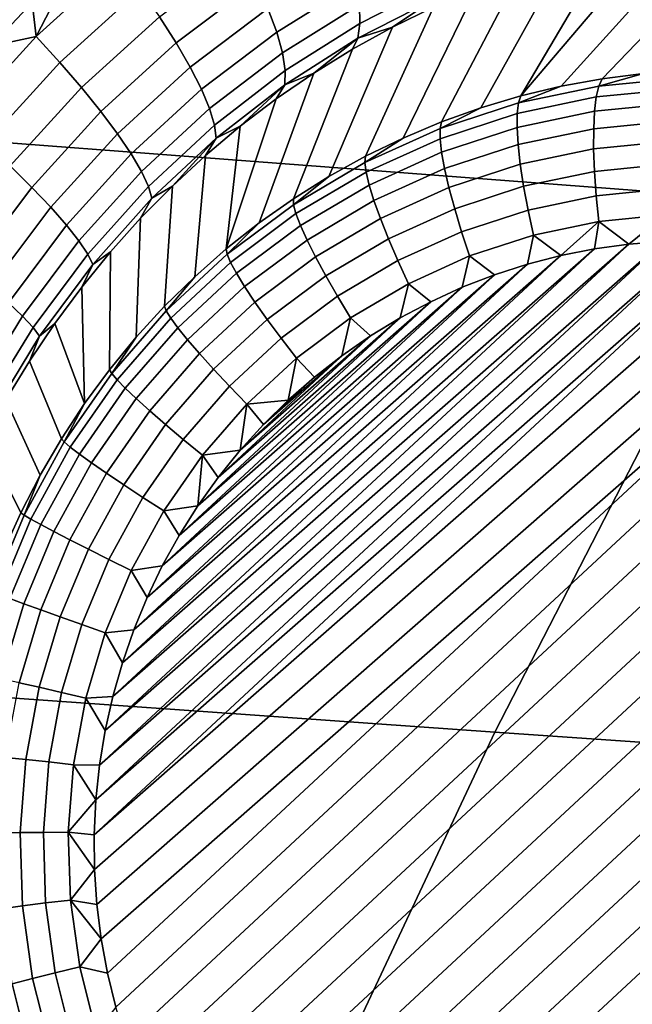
# Model space of a CAD drawing. Header units: metres. Extents: x -240 to 45, y -77 to 27.
# Tile 309 of 656: x -207.705 to -207.045, y 8.767 to 9.828. Entities that reach past the tile are written whole.
import ezdxf

# ---------------------------------------------------------------- set-up
doc = ezdxf.new("R2010")
doc.units = ezdxf.units.M
doc.layers.add('solid_102011X2', color=7, linetype='CONTINUOUS')

msp = doc.modelspace()

# ---------------------------------------------------------------- linework, layer by layer
at = {"layer": 'solid_102011X2'}
for points in [[(-207.691681, 9.846342, 270.246094), (-207.73616, 9.799347, 270.257324), (-208.038193, 10.333967, 270.331726)], [(-206.586166, 10.191445, 315.836731), (-208.0578, 10.309827, 314.229614), (-208.375107, 9.745128, 314.47406), (-206.898422, 9.633318, 316.079773)], [(-206.972458, 9.921238, 269.765228), (-207.121262, 9.756239, 268.999634), (-207.164917, 9.745822, 269.006958), (-207.021988, 9.914187, 269.785675)], [(-206.922531, 9.925656, 269.744507), (-207.077148, 9.764249, 268.992065), (-207.121262, 9.756239, 268.999634), (-206.972458, 9.921238, 269.765228)], [(-206.872375, 9.927424, 269.723694), (-207.032684, 9.769828, 268.984283), (-207.077148, 9.764249, 268.992065), (-206.922531, 9.925656, 269.744507)], [(-207.070984, 9.904557, 269.805817), (-207.021988, 9.914187, 269.785675), (-207.164917, 9.745822, 269.006958)], [(-207.449799, 9.868237, 270.139587), (-207.536469, 9.80296, 270.166443), (-207.55455, 9.831084, 270.18869), (-207.46489, 9.898414, 270.161346)], [(-207.070984, 9.904557, 269.805817), (-207.164917, 9.745822, 269.006958), (-207.207993, 9.733027, 269.014038), (-207.119293, 9.892389, 269.82547)], [(-207.687393, 9.809928, 270.243591), (-207.691681, 9.846342, 270.246094), (-207.645142, 9.891339, 270.233673)], [(-207.59787, 9.891131, 270.219269), (-207.687393, 9.809928, 270.243591), (-207.645142, 9.891339, 270.233673)], [(-207.575134, 9.860651, 270.20639), (-207.661835, 9.781955, 270.230316), (-207.687393, 9.809928, 270.243591), (-207.59787, 9.891131, 270.219269)], [(-207.342621, 9.867786, 270.054932), (-207.428085, 9.814629, 270.084137), (-207.437454, 9.84014, 270.113678), (-207.349167, 9.894716, 270.083984)], [(-207.119293, 9.892389, 269.82547), (-207.207993, 9.733027, 269.014038), (-207.250336, 9.717895, 269.020844), (-207.166809, 9.877754, 269.844574)], [(-207.254288, 9.866794, 269.956879), (-207.338318, 9.824042, 269.987946), (-207.338974, 9.844088, 270.022736), (-207.252609, 9.887552, 269.991211)], [(-207.166809, 9.877754, 269.844574), (-207.250336, 9.717895, 269.020844), (-207.291824, 9.700465, 269.027344), (-207.213364, 9.860725, 269.863037)], [(-207.437454, 9.84014, 270.113678), (-207.521255, 9.776784, 270.140076), (-207.536469, 9.80296, 270.166443), (-207.449799, 9.868237, 270.139587)], [(-207.338974, 9.844088, 270.022736), (-207.421829, 9.792158, 270.051453), (-207.428085, 9.814629, 270.084137), (-207.342621, 9.867786, 270.054932)], [(-207.258636, 9.850254, 269.920563), (-207.340652, 9.808012, 269.951233), (-207.338318, 9.824042, 269.987946), (-207.254288, 9.866794, 269.956879)], [(-207.55455, 9.831084, 270.18869), (-207.638412, 9.75485, 270.212189), (-207.661835, 9.781955, 270.230316), (-207.575134, 9.860651, 270.20639)], [(-207.213364, 9.860725, 269.863037), (-207.291824, 9.700465, 269.027344), (-207.332367, 9.680793, 269.033539), (-207.258865, 9.841387, 269.880768)], [(-207.687393, 9.809928, 270.243591), (-207.73616, 9.799347, 270.257324), (-207.691681, 9.846342, 270.246094)], [(-207.258636, 9.850254, 269.920563), (-207.303223, 9.819819, 269.897705), (-207.340652, 9.808012, 269.951233)], [(-207.258636, 9.850254, 269.920563), (-207.258865, 9.841387, 269.880768), (-207.303223, 9.819819, 269.897705)], [(-207.428085, 9.814629, 270.084137), (-207.50914, 9.753023, 270.110077), (-207.521255, 9.776784, 270.140076), (-207.437454, 9.84014, 270.113678)], [(-207.338318, 9.824042, 269.987946), (-207.418839, 9.773131, 270.016235), (-207.421829, 9.792158, 270.051453), (-207.338974, 9.844088, 270.022736)], [(-207.258865, 9.841387, 269.880768), (-207.332367, 9.680793, 269.033539), (-207.371811, 9.658934, 269.039429), (-207.303223, 9.819819, 269.897705)], [(-207.536469, 9.80296, 270.166443), (-207.617554, 9.729099, 270.189545), (-207.638412, 9.75485, 270.212189), (-207.55455, 9.831084, 270.18869)], [(-207.421829, 9.792158, 270.051453), (-207.500366, 9.732104, 270.076935), (-207.50914, 9.753023, 270.110077), (-207.428085, 9.814629, 270.084137)], [(-207.340652, 9.808012, 269.951233), (-207.419128, 9.75789, 269.979095), (-207.418839, 9.773131, 270.016235), (-207.338318, 9.824042, 269.987946)], [(-207.303223, 9.819819, 269.897705), (-207.371811, 9.658934, 269.039429), (-207.410049, 9.634953, 269.044952), (-207.346329, 9.796117, 269.913788)], [(-207.340652, 9.808012, 269.951233), (-207.303223, 9.819819, 269.897705), (-207.346329, 9.796117, 269.913788)], [(-207.687393, 9.809928, 270.243591), (-207.769684, 9.719887, 270.263519), (-207.73616, 9.799347, 270.257324)], [(-207.661835, 9.781955, 270.230316), (-207.741547, 9.694697, 270.249939), (-207.769684, 9.719887, 270.263519), (-207.687393, 9.809928, 270.243591)], [(-207.521255, 9.776784, 270.140076), (-207.599609, 9.705163, 270.16275), (-207.617554, 9.729099, 270.189545), (-207.536469, 9.80296, 270.166443)], [(-207.340652, 9.808012, 269.951233), (-207.388092, 9.77036, 269.928955), (-207.419128, 9.75789, 269.979095)], [(-207.340652, 9.808012, 269.951233), (-207.346329, 9.796117, 269.913788), (-207.388092, 9.77036, 269.928955)], [(-207.346329, 9.796117, 269.913788), (-207.410049, 9.634953, 269.044952), (-207.446991, 9.60892, 269.05011), (-207.388092, 9.77036, 269.928955)], [(-207.638412, 9.75485, 270.212189), (-207.715515, 9.670342, 270.231445), (-207.741547, 9.694697, 270.249939), (-207.661835, 9.781955, 270.230316)], [(-207.418839, 9.773131, 270.016235), (-207.495071, 9.714401, 270.041321), (-207.500366, 9.732104, 270.076935), (-207.421829, 9.792158, 270.051453)], [(-207.50914, 9.753023, 270.110077), (-207.584915, 9.68347, 270.132324), (-207.599609, 9.705163, 270.16275), (-207.521255, 9.776784, 270.140076)], [(-207.419128, 9.75789, 269.979095), (-207.493378, 9.700231, 270.003784), (-207.495071, 9.714401, 270.041321), (-207.418839, 9.773131, 270.016235)], [(-206.99263, 9.765069, 268.948761), (-207.08075, 9.756458, 268.964294), (-207.032684, 9.769828, 268.984283), (-206.988007, 9.772959, 268.976349)], [(-207.388092, 9.77036, 269.928955), (-207.446991, 9.60892, 269.05011), (-207.482498, 9.580913, 269.054871), (-207.428467, 9.742648, 269.943146)], [(-207.419128, 9.75789, 269.979095), (-207.388092, 9.77036, 269.928955), (-207.428467, 9.742648, 269.943146)], [(-207.08075, 9.756458, 268.964294), (-207.167542, 9.73824, 268.979004), (-207.121262, 9.756239, 268.999634), (-207.077148, 9.764249, 268.992065)], [(-207.08075, 9.756458, 268.964294), (-206.99263, 9.765069, 268.948761), (-206.996841, 9.7532, 268.922516), (-207.083527, 9.744727, 268.937805)], [(-207.08075, 9.756458, 268.964294), (-207.077148, 9.764249, 268.992065), (-207.032684, 9.769828, 268.984283)], [(-207.617554, 9.729099, 270.189545), (-207.692078, 9.647259, 270.208435), (-207.715515, 9.670342, 270.231445), (-207.638412, 9.75485, 270.212189)], [(-207.500366, 9.732104, 270.076935), (-207.573746, 9.66441, 270.098816), (-207.584915, 9.68347, 270.132324), (-207.50914, 9.753023, 270.110077)], [(-207.419128, 9.75789, 269.979095), (-207.467361, 9.71307, 269.95636), (-207.493378, 9.700231, 270.003784)], [(-207.419128, 9.75789, 269.979095), (-207.428467, 9.742648, 269.943146), (-207.467361, 9.71307, 269.95636)], [(-207.167542, 9.73824, 268.979004), (-207.08075, 9.756458, 268.964294), (-207.083527, 9.744727, 268.937805), (-207.168915, 9.726805, 268.952301)], [(-207.167542, 9.73824, 268.979004), (-207.164917, 9.745822, 269.006958), (-207.121262, 9.756239, 268.999634)], [(-207.083527, 9.744727, 268.937805), (-206.996841, 9.7532, 268.922516), (-207.000549, 9.737605, 268.898254), (-207.085419, 9.729311, 268.913208)], [(-206.898422, 9.633318, 316.079773), (-208.375107, 9.745128, 314.47406), (-208.674301, 9.165325, 314.704559), (-207.192856, 9.060246, 316.308929)], [(-207.467361, 9.71307, 269.95636), (-207.428467, 9.742648, 269.943146), (-207.482498, 9.580913, 269.054871)], [(-207.167542, 9.73824, 268.979004), (-207.251968, 9.71063, 268.992737), (-207.207993, 9.733027, 269.014038), (-207.164917, 9.745822, 269.006958)], [(-207.168915, 9.726805, 268.952301), (-207.083527, 9.744727, 268.937805), (-207.085419, 9.729311, 268.913208), (-207.169022, 9.711761, 268.927399)], [(-207.599609, 9.705163, 270.16275), (-207.671631, 9.625859, 270.181305), (-207.692078, 9.647259, 270.208435), (-207.617554, 9.729099, 270.189545)], [(-207.495071, 9.714401, 270.041321), (-207.566284, 9.648322, 270.062805), (-207.573746, 9.66441, 270.098816), (-207.500366, 9.732104, 270.076935)], [(-207.251968, 9.71063, 268.992737), (-207.167542, 9.73824, 268.979004), (-207.168915, 9.726805, 268.952301), (-207.251984, 9.699641, 268.96579)], [(-207.251968, 9.71063, 268.992737), (-207.250336, 9.717895, 269.020844), (-207.207993, 9.733027, 269.014038)], [(-207.169022, 9.711761, 268.927399), (-207.085419, 9.729311, 268.913208), (-207.08638, 9.710533, 268.891022), (-207.167862, 9.69343, 268.904846)], [(-207.085419, 9.729311, 268.913208), (-207.000549, 9.737605, 268.898254), (-207.003662, 9.718618, 268.876434), (-207.08638, 9.710533, 268.891022)], [(-207.251984, 9.699641, 268.96579), (-207.168915, 9.726805, 268.952301), (-207.169022, 9.711761, 268.927399), (-207.250366, 9.685164, 268.940613)], [(-207.08638, 9.710533, 268.891022), (-207.003662, 9.718618, 268.876434), (-207.006119, 9.696639, 268.857513), (-207.086395, 9.688793, 268.871674)], [(-207.493378, 9.700231, 270.003784), (-207.562668, 9.635496, 270.024933), (-207.566284, 9.648322, 270.062805), (-207.495071, 9.714401, 270.041321)], [(-207.467361, 9.71307, 269.95636), (-207.482498, 9.580913, 269.054871), (-207.516479, 9.551011, 269.059265), (-207.50473, 9.681709, 269.968506)], [(-207.493378, 9.700231, 270.003784), (-207.467361, 9.71307, 269.95636), (-207.50473, 9.681709, 269.968506)], [(-207.251968, 9.71063, 268.992737), (-207.333069, 9.67395, 269.00531), (-207.291824, 9.700465, 269.027344), (-207.250336, 9.717895, 269.020844)], [(-207.333069, 9.67395, 269.00531), (-207.251968, 9.71063, 268.992737), (-207.251984, 9.699641, 268.96579), (-207.331772, 9.663555, 268.97818)], [(-207.250366, 9.685164, 268.940613), (-207.169022, 9.711761, 268.927399), (-207.167862, 9.69343, 268.904846), (-207.247147, 9.667507, 268.917725)], [(-207.167862, 9.69343, 268.904846), (-207.08638, 9.710533, 268.891022), (-207.086395, 9.688793, 268.871674), (-207.165466, 9.672196, 268.885101)], [(-207.584915, 9.68347, 270.132324), (-207.654572, 9.606526, 270.150543), (-207.671631, 9.625859, 270.181305), (-207.599609, 9.705163, 270.16275)], [(-207.493378, 9.700231, 270.003784), (-207.540512, 9.648643, 269.979645), (-207.562668, 9.635496, 270.024933)], [(-207.493378, 9.700231, 270.003784), (-207.50473, 9.681709, 269.968506), (-207.540512, 9.648643, 269.979645)], [(-207.333069, 9.67395, 269.00531), (-207.332367, 9.680793, 269.033539), (-207.291824, 9.700465, 269.027344)], [(-207.331772, 9.663555, 268.97818), (-207.251984, 9.699641, 268.96579), (-207.250366, 9.685164, 268.940613), (-207.328476, 9.649832, 268.952728)], [(-207.247147, 9.667507, 268.917725), (-207.167862, 9.69343, 268.904846), (-207.165466, 9.672196, 268.885101), (-207.242386, 9.647041, 268.897614)], [(-207.165466, 9.672196, 268.885101), (-207.086395, 9.688793, 268.871674), (-207.085449, 9.664551, 268.855621), (-207.161865, 9.648511, 268.868591)], [(-207.086395, 9.688793, 268.871674), (-207.006119, 9.696639, 268.857513), (-207.007874, 9.672132, 268.841949), (-207.085449, 9.664551, 268.855621)], [(-207.573746, 9.66441, 270.098816), (-207.641174, 9.589608, 270.116699), (-207.654572, 9.606526, 270.150543), (-207.584915, 9.68347, 270.132324)], [(-207.50473, 9.681709, 269.968506), (-207.516479, 9.551011, 269.059265), (-207.548843, 9.519304, 269.063263), (-207.540512, 9.648643, 269.979645)], [(-207.333069, 9.67395, 269.00531), (-207.409882, 9.628632, 269.016571), (-207.371811, 9.658934, 269.039429), (-207.332367, 9.680793, 269.033539)], [(-207.328476, 9.649832, 268.952728), (-207.250366, 9.685164, 268.940613), (-207.247147, 9.667507, 268.917725), (-207.323273, 9.63307, 268.929535)], [(-207.692078, 9.647259, 270.208435), (-207.759186, 9.558274, 270.222961), (-207.784927, 9.578433, 270.246246), (-207.715515, 9.670342, 270.231445)], [(-207.409882, 9.628632, 269.016571), (-207.333069, 9.67395, 269.00531), (-207.331772, 9.663555, 268.97818), (-207.407333, 9.61897, 268.989258)], [(-207.323273, 9.63307, 268.929535), (-207.247147, 9.667507, 268.917725), (-207.242386, 9.647041, 268.897614), (-207.316269, 9.613625, 268.909058)], [(-207.242386, 9.647041, 268.897614), (-207.165466, 9.672196, 268.885101), (-207.161865, 9.648511, 268.868591), (-207.236206, 9.624202, 268.880676)], [(-207.085449, 9.664551, 268.855621), (-207.007874, 9.672132, 268.841949), (-207.008896, 9.645618, 268.830017), (-207.083588, 9.638318, 268.843201)], [(-207.566284, 9.648322, 270.062805), (-207.631699, 9.575406, 270.080353), (-207.641174, 9.589608, 270.116699), (-207.573746, 9.66441, 270.098816)], [(-207.409882, 9.628632, 269.016571), (-207.410049, 9.634953, 269.044952), (-207.371811, 9.658934, 269.039429)], [(-207.407333, 9.61897, 268.989258), (-207.331772, 9.663555, 268.97818), (-207.328476, 9.649832, 268.952728), (-207.402466, 9.606176, 268.963593)], [(-207.161865, 9.648511, 268.868591), (-207.085449, 9.664551, 268.855621), (-207.083588, 9.638318, 268.843201), (-207.15715, 9.622876, 268.855682)], [(-207.671631, 9.625859, 270.181305), (-207.736511, 9.53967, 270.195557), (-207.759186, 9.558274, 270.222961), (-207.692078, 9.647259, 270.208435)], [(-207.562668, 9.635496, 270.024933), (-207.626312, 9.564176, 270.042175), (-207.631699, 9.575406, 270.080353), (-207.566284, 9.648322, 270.062805)], [(-207.540512, 9.648643, 269.979645), (-207.548843, 9.519304, 269.063263), (-207.579468, 9.485885, 269.066833), (-207.574692, 9.613946, 269.989716)], [(-207.562668, 9.635496, 270.024933), (-207.540512, 9.648643, 269.979645), (-207.574692, 9.613946, 269.989716)], [(-207.402466, 9.606176, 268.963593), (-207.328476, 9.649832, 268.952728), (-207.323273, 9.63307, 268.929535), (-207.395386, 9.590521, 268.940094)], [(-207.316269, 9.613625, 268.909058), (-207.242386, 9.647041, 268.897614), (-207.236206, 9.624202, 268.880676), (-207.307602, 9.591908, 268.891754)], [(-207.236206, 9.624202, 268.880676), (-207.161865, 9.648511, 268.868591), (-207.15715, 9.622876, 268.855682), (-207.228729, 9.599471, 268.86731)], [(-207.083588, 9.638318, 268.843201), (-207.008896, 9.645618, 268.830017), (-207.00914, 9.617656, 268.821991), (-207.080826, 9.610651, 268.834625)], [(-207.626312, 9.564176, 270.042175), (-207.562668, 9.635496, 270.024933), (-207.574692, 9.613946, 269.989716), (-207.607208, 9.577693, 269.998657)], [(-207.409882, 9.628632, 269.016571), (-207.481491, 9.575206, 269.026398), (-207.446991, 9.60892, 269.05011), (-207.410049, 9.634953, 269.044952)], [(-205.408249, 9.523556, 317.688385), (-206.898422, 9.633318, 316.079773), (-207.192856, 9.060246, 316.308929), (-205.697815, 8.957068, 317.916382)], [(-207.15715, 9.622876, 268.855682), (-207.083588, 9.638318, 268.843201), (-207.080826, 9.610651, 268.834625), (-207.151413, 9.595832, 268.846619)], [(-207.654572, 9.606526, 270.150543), (-207.7173, 9.522952, 270.16452), (-207.736511, 9.53967, 270.195557), (-207.671631, 9.625859, 270.181305)], [(-207.481491, 9.575206, 269.026398), (-207.409882, 9.628632, 269.016571), (-207.407333, 9.61897, 268.989258), (-207.477798, 9.566408, 268.998932)], [(-207.395386, 9.590521, 268.940094), (-207.323273, 9.63307, 268.929535), (-207.316269, 9.613625, 268.909058), (-207.386246, 9.572336, 268.919312)], [(-207.307602, 9.591908, 268.891754), (-207.236206, 9.624202, 268.880676), (-207.228729, 9.599471, 268.86731), (-207.29747, 9.568378, 268.87796)], [(-207.228729, 9.599471, 268.86731), (-207.15715, 9.622876, 268.855682), (-207.151413, 9.595832, 268.846619), (-207.220108, 9.573372, 268.857788)], [(-207.574692, 9.613946, 269.989716), (-207.579468, 9.485885, 269.066833), (-207.608307, 9.450851, 269.069977), (-207.607208, 9.577693, 269.998657)], [(-207.477798, 9.566408, 268.998932), (-207.407333, 9.61897, 268.989258), (-207.402466, 9.606176, 268.963593), (-207.471466, 9.55471, 268.973053)], [(-207.386246, 9.572336, 268.919312), (-207.316269, 9.613625, 268.909058), (-207.307602, 9.591908, 268.891754), (-207.375229, 9.552007, 268.901672)], [(-207.080826, 9.610651, 268.834625), (-207.00914, 9.617656, 268.821991), (-207.048508, 9.586097, 268.825134)], [(-207.00914, 9.617656, 268.821991), (-207.01149, 9.588943, 268.818573), (-207.048508, 9.586097, 268.825134)], [(-207.641174, 9.589608, 270.116699), (-207.701935, 9.508421, 270.130402), (-207.7173, 9.522952, 270.16452), (-207.654572, 9.606526, 270.150543)], [(-207.481491, 9.575206, 269.026398), (-207.482498, 9.580913, 269.054871), (-207.446991, 9.60892, 269.05011)], [(-207.471466, 9.55471, 268.973053), (-207.402466, 9.606176, 268.963593), (-207.395386, 9.590521, 268.940094), (-207.462631, 9.54036, 268.949341)], [(-207.151413, 9.595832, 268.846619), (-207.080826, 9.610651, 268.834625), (-207.121811, 9.573879, 268.837769)], [(-207.080826, 9.610651, 268.834625), (-207.085312, 9.581076, 268.831543), (-207.121811, 9.573879, 268.837769)], [(-207.080826, 9.610651, 268.834625), (-207.048508, 9.586097, 268.825134), (-207.085312, 9.581076, 268.831543)], [(-207.375229, 9.552007, 268.901672), (-207.307602, 9.591908, 268.891754), (-207.29747, 9.568378, 268.87796), (-207.362579, 9.529963, 268.887512)], [(-207.29747, 9.568378, 268.87796), (-207.228729, 9.599471, 268.86731), (-207.220108, 9.573372, 268.857788), (-207.286072, 9.543534, 268.868011)], [(-207.220108, 9.573372, 268.857788), (-207.151413, 9.595832, 268.846619), (-207.157822, 9.564556, 268.843781), (-207.193283, 9.553111, 268.849548)], [(-207.151413, 9.595832, 268.846619), (-207.121811, 9.573879, 268.837769), (-207.157822, 9.564556, 268.843781)], [(-207.631699, 9.575406, 270.080353), (-207.690659, 9.496337, 270.093811), (-207.701935, 9.508421, 270.130402), (-207.641174, 9.589608, 270.116699)], [(-207.624802, 8.94973, 268.891785), (-206.937424, 9.588054, 268.805023), (-206.900604, 9.584331, 268.798065)], [(-207.624802, 8.94973, 268.891785), (-207.623001, 8.987297, 268.893707), (-206.937424, 9.588054, 268.805023)], [(-207.624802, 8.94973, 268.891785), (-206.900604, 9.584331, 268.798065), (-206.864105, 9.578442, 268.791077), (-207.624435, 8.91216, 268.889435)], [(-207.623001, 8.987297, 268.893707), (-206.974426, 9.589591, 268.811859), (-206.937424, 9.588054, 268.805023)], [(-207.623001, 8.987297, 268.893707), (-207.619064, 9.024727, 268.895264), (-206.974426, 9.589591, 268.811859)], [(-207.619064, 9.024727, 268.895264), (-207.01149, 9.588943, 268.818573), (-206.974426, 9.589591, 268.811859)], [(-207.619064, 9.024727, 268.895264), (-207.612961, 9.061924, 268.896393), (-207.01149, 9.588943, 268.818573)], [(-207.612961, 9.061924, 268.896393), (-207.048508, 9.586097, 268.825134), (-207.01149, 9.588943, 268.818573)], [(-207.612961, 9.061924, 268.896393), (-207.604752, 9.098697, 268.897125), (-207.048508, 9.586097, 268.825134)], [(-207.604752, 9.098697, 268.897125), (-207.085312, 9.581076, 268.831543), (-207.048508, 9.586097, 268.825134)], [(-207.604752, 9.098697, 268.897125), (-207.594437, 9.134981, 268.89743), (-207.085312, 9.581076, 268.831543)], [(-207.594437, 9.134981, 268.89743), (-207.121811, 9.573879, 268.837769), (-207.085312, 9.581076, 268.831543)], [(-207.481491, 9.575206, 269.026398), (-207.547089, 9.514297, 269.034668), (-207.516479, 9.551011, 269.059265), (-207.482498, 9.580913, 269.054871)], [(-207.462631, 9.54036, 268.949341), (-207.395386, 9.590521, 268.940094), (-207.386246, 9.572336, 268.919312), (-207.451492, 9.523662, 268.928284)], [(-207.626312, 9.564176, 270.042175), (-207.683685, 9.486917, 270.05542), (-207.690659, 9.496337, 270.093811), (-207.631699, 9.575406, 270.080353)], [(-207.607208, 9.577693, 269.998657), (-207.608307, 9.450851, 269.069977), (-207.635239, 9.414306, 269.072662), (-207.638016, 9.539942, 270.006531)], [(-207.626312, 9.564176, 270.042175), (-207.607208, 9.577693, 269.998657), (-207.638016, 9.539942, 270.006531)], [(-207.624435, 8.91216, 268.889435), (-206.864105, 9.578442, 268.791077), (-206.827988, 9.570392, 268.783997), (-207.621918, 8.874713, 268.886719)], [(-207.621918, 8.874713, 268.886719), (-206.827988, 9.570392, 268.783997), (-206.792404, 9.560213, 268.776886), (-207.617249, 8.837453, 268.883636)], [(-207.594437, 9.134981, 268.89743), (-207.582077, 9.170568, 268.897308), (-207.121811, 9.573879, 268.837769)], [(-207.582077, 9.170568, 268.897308), (-207.157822, 9.564556, 268.843781), (-207.121811, 9.573879, 268.837769)], [(-207.547089, 9.514297, 269.034668), (-207.481491, 9.575206, 269.026398), (-207.477798, 9.566408, 268.998932), (-207.542328, 9.506486, 269.00708)], [(-207.451492, 9.523662, 268.928284), (-207.386246, 9.572336, 268.919312), (-207.375229, 9.552007, 268.901672), (-207.438293, 9.504968, 268.910309)], [(-207.286072, 9.543534, 268.868011), (-207.220108, 9.573372, 268.857788), (-207.228012, 9.539616, 268.855072), (-207.261963, 9.524079, 268.860321)], [(-207.220108, 9.573372, 268.857788), (-207.193283, 9.553111, 268.849548), (-207.228012, 9.539616, 268.855072)], [(-207.683685, 9.486917, 270.05542), (-207.626312, 9.564176, 270.042175), (-207.638016, 9.539942, 270.006531), (-207.667099, 9.500767, 270.013306)], [(-207.610443, 8.800554, 268.880157), (-207.617249, 8.837453, 268.883636), (-206.792404, 9.560213, 268.776886)], [(-207.610443, 8.800554, 268.880157), (-206.792404, 9.560213, 268.776886), (-206.757401, 9.547907, 268.769775), (-207.601501, 8.764047, 268.876312)], [(-207.582077, 9.170568, 268.897308), (-207.567688, 9.205423, 268.89679), (-207.157822, 9.564556, 268.843781)], [(-207.567688, 9.205423, 268.89679), (-207.193283, 9.553111, 268.849548), (-207.157822, 9.564556, 268.843781)], [(-207.542328, 9.506486, 269.00708), (-207.477798, 9.566408, 268.998932), (-207.471466, 9.55471, 268.973053), (-207.534637, 9.496038, 268.981018)], [(-207.362579, 9.529963, 268.887512), (-207.29747, 9.568378, 268.87796), (-207.286072, 9.543534, 268.868011), (-207.348557, 9.506669, 268.877167)], [(-207.567688, 9.205423, 268.89679), (-207.551346, 9.239343, 268.895874), (-207.193283, 9.553111, 268.849548)], [(-207.551346, 9.239343, 268.895874), (-207.228012, 9.539616, 268.855072), (-207.193283, 9.553111, 268.849548)], [(-207.547089, 9.514297, 269.034668), (-207.548843, 9.519304, 269.063263), (-207.516479, 9.551011, 269.059265)], [(-207.534637, 9.496038, 268.981018), (-207.471466, 9.55471, 268.973053), (-207.462631, 9.54036, 268.949341), (-207.524216, 9.483176, 268.957092)], [(-207.438293, 9.504968, 268.910309), (-207.375229, 9.552007, 268.901672), (-207.362579, 9.529963, 268.887512), (-207.423294, 9.484674, 268.895844)], [(-207.667099, 9.500767, 270.013306), (-207.638016, 9.539942, 270.006531), (-207.635239, 9.414306, 269.072662)], [(-207.601501, 8.764047, 268.876312), (-206.757401, 9.547907, 268.769775), (-206.723221, 9.533557, 268.762665), (-207.590485, 8.728195, 268.872162)], [(-207.551346, 9.239343, 268.895874), (-207.533081, 9.272302, 268.894531), (-207.228012, 9.539616, 268.855072)], [(-207.533081, 9.272302, 268.894531), (-207.261963, 9.524079, 268.860321), (-207.228012, 9.539616, 268.855072)], [(-207.524216, 9.483176, 268.957092), (-207.462631, 9.54036, 268.949341), (-207.451492, 9.523662, 268.928284), (-207.511246, 9.468171, 268.935822)], [(-207.348557, 9.506669, 268.877167), (-207.286072, 9.543534, 268.868011), (-207.294952, 9.506593, 268.865265), (-207.326935, 9.487176, 268.869934)], [(-207.286072, 9.543534, 268.868011), (-207.261963, 9.524079, 268.860321), (-207.294952, 9.506593, 268.865265)], [(-207.590485, 8.728195, 268.872162), (-206.723221, 9.533557, 268.762665), (-206.689911, 9.517175, 268.755615), (-207.577393, 8.693033, 268.867645)], [(-207.423294, 9.484674, 268.895844), (-207.362579, 9.529963, 268.887512), (-207.348557, 9.506669, 268.877167), (-207.406815, 9.463208, 268.885162)], [(-207.701935, 9.508421, 270.130402), (-207.755341, 9.42168, 270.139862), (-207.77243, 9.433628, 270.174164), (-207.7173, 9.522952, 270.16452)], [(-207.547089, 9.514297, 269.034668), (-207.605881, 9.446622, 269.041321), (-207.579468, 9.485885, 269.066833), (-207.548843, 9.519304, 269.063263)], [(-207.577393, 8.693033, 268.867645), (-206.689911, 9.517175, 268.755615), (-206.657715, 9.498901, 268.748657), (-207.562347, 8.658842, 268.862823)], [(-207.533081, 9.272302, 268.894531), (-207.512985, 9.304107, 268.892792), (-207.261963, 9.524079, 268.860321)], [(-207.512985, 9.304107, 268.892792), (-207.294952, 9.506593, 268.865265), (-207.261963, 9.524079, 268.860321)], [(-207.511246, 9.468171, 268.935822), (-207.451492, 9.523662, 268.928284), (-207.438293, 9.504968, 268.910309), (-207.496033, 9.451342, 268.917603)], [(-207.690659, 9.496337, 270.093811), (-207.742508, 9.411896, 270.103088), (-207.755341, 9.42168, 270.139862), (-207.701935, 9.508421, 270.130402)], [(-207.605881, 9.446622, 269.041321), (-207.547089, 9.514297, 269.034668), (-207.542328, 9.506486, 269.00708), (-207.600159, 9.439905, 269.01358)], [(-207.600159, 9.439905, 269.01358), (-207.542328, 9.506486, 269.00708), (-207.534637, 9.496038, 268.981018), (-207.591278, 9.430847, 268.987396)], [(-207.512985, 9.304107, 268.892792), (-207.491089, 9.334726, 268.890656), (-207.294952, 9.506593, 268.865265)], [(-207.491089, 9.334726, 268.890656), (-207.326935, 9.487176, 268.869934), (-207.294952, 9.506593, 268.865265)], [(-207.406815, 9.463208, 268.885162), (-207.348557, 9.506669, 268.877167), (-207.357742, 9.46593, 268.874268), (-207.387314, 9.4429, 268.878265)], [(-207.348557, 9.506669, 268.877167), (-207.326935, 9.487176, 268.869934), (-207.357742, 9.46593, 268.874268)], [(-207.683685, 9.486917, 270.05542), (-207.734177, 9.40445, 270.064545), (-207.742508, 9.411896, 270.103088), (-207.690659, 9.496337, 270.093811)], [(-207.667099, 9.500767, 270.013306), (-207.635239, 9.414306, 269.072662), (-207.660202, 9.376355, 269.074921), (-207.694397, 9.460204, 270.019012)], [(-207.683685, 9.486917, 270.05542), (-207.667099, 9.500767, 270.013306), (-207.694397, 9.460204, 270.019012)], [(-207.591278, 9.430847, 268.987396), (-207.534637, 9.496038, 268.981018), (-207.524216, 9.483176, 268.957092), (-207.579407, 9.419638, 268.963318)], [(-207.562347, 8.658842, 268.862823), (-206.657715, 9.498901, 268.748657), (-206.626678, 9.478765, 268.74176), (-207.54538, 8.625652, 268.857727)], [(-207.496033, 9.451342, 268.917603), (-207.438293, 9.504968, 268.910309), (-207.423294, 9.484674, 268.895844), (-207.478882, 9.433043, 268.902863)], [(-207.734177, 9.40445, 270.064545), (-207.683685, 9.486917, 270.05542), (-207.694397, 9.460204, 270.019012), (-207.719879, 9.418326, 270.023621)], [(-207.605881, 9.446622, 269.041321), (-207.608307, 9.450851, 269.069977), (-207.579468, 9.485885, 269.066833)], [(-207.491089, 9.334726, 268.890656), (-207.467514, 9.363991, 268.888123), (-207.326935, 9.487176, 268.869934)], [(-207.478882, 9.433043, 268.902863), (-207.423294, 9.484674, 268.895844), (-207.406815, 9.463208, 268.885162), (-207.460159, 9.413662, 268.891907)], [(-207.467514, 9.363991, 268.888123), (-207.357742, 9.46593, 268.874268), (-207.326935, 9.487176, 268.869934)], [(-207.579407, 9.419638, 268.963318), (-207.524216, 9.483176, 268.957092), (-207.511246, 9.468171, 268.935822), (-207.564819, 9.406515, 268.941864)], [(-207.54538, 8.625652, 268.857727), (-206.626678, 9.478765, 268.74176), (-206.597031, 9.456943, 268.735046), (-207.526611, 8.593707, 268.852386)], [(-207.564819, 9.406515, 268.941864), (-207.511246, 9.468171, 268.935822), (-207.496033, 9.451342, 268.917603), (-207.547791, 9.391757, 268.923431)], [(-207.467514, 9.363991, 268.888123), (-207.442276, 9.391852, 268.885193), (-207.357742, 9.46593, 268.874268)], [(-207.442276, 9.391852, 268.885193), (-207.387314, 9.4429, 268.878265), (-207.357742, 9.46593, 268.874268)], [(-207.694397, 9.460204, 270.019012), (-207.660202, 9.376355, 269.074921), (-207.683105, 9.337111, 269.076721), (-207.719879, 9.418326, 270.023621)], [(-207.526611, 8.593707, 268.852386), (-206.597031, 9.456943, 268.735046), (-206.568787, 9.433487, 268.728485), (-207.506134, 8.563046, 268.846802)], [(-207.460159, 9.413662, 268.891907), (-207.406815, 9.463208, 268.885162), (-207.415527, 9.41818, 268.881897)], [(-207.406815, 9.463208, 268.885162), (-207.387314, 9.4429, 268.878265), (-207.415527, 9.41818, 268.881897)], [(-207.605881, 9.446622, 269.041321), (-207.657181, 9.372972, 269.046204), (-207.635239, 9.414306, 269.072662), (-207.608307, 9.450851, 269.069977)], [(-207.657181, 9.372972, 269.046204), (-207.605881, 9.446622, 269.041321), (-207.600159, 9.439905, 269.01358), (-207.650635, 9.367448, 269.018402)], [(-207.547791, 9.391757, 268.923431), (-207.496033, 9.451342, 268.917603), (-207.478882, 9.433043, 268.902863), (-207.528717, 9.375675, 268.908478)], [(-207.442276, 9.391852, 268.885193), (-207.415527, 9.41818, 268.881897), (-207.387314, 9.4429, 268.878265)], [(-207.650635, 9.367448, 269.018402), (-207.600159, 9.439905, 269.01358), (-207.591278, 9.430847, 268.987396), (-207.640686, 9.359901, 268.992126)], [(-207.528717, 9.375675, 268.908478), (-207.478882, 9.433043, 268.902863), (-207.460159, 9.413662, 268.891907), (-207.507996, 9.358611, 268.897278)], [(-207.506134, 8.563046, 268.846802), (-206.568787, 9.433487, 268.728485), (-206.54216, 9.408631, 268.722137), (-207.484131, 8.533878, 268.841034)], [(-207.640686, 9.359901, 268.992126), (-207.591278, 9.430847, 268.987396), (-207.579407, 9.419638, 268.963318), (-207.627579, 9.350491, 268.967926)], [(-207.719879, 9.418326, 270.023621), (-207.683105, 9.337111, 269.076721), (-207.703903, 9.29669, 269.078094), (-207.743515, 9.375162, 270.027161)], [(-207.657181, 9.372972, 269.046204), (-207.660202, 9.376355, 269.074921), (-207.635239, 9.414306, 269.072662)], [(-207.627579, 9.350491, 268.967926), (-207.579407, 9.419638, 268.963318), (-207.564819, 9.406515, 268.941864), (-207.611557, 9.339417, 268.94632)], [(-207.507996, 9.358611, 268.897278), (-207.460159, 9.413662, 268.891907), (-207.467514, 9.363991, 268.888123)], [(-207.460159, 9.413662, 268.891907), (-207.442276, 9.391852, 268.885193), (-207.467514, 9.363991, 268.888123)], [(-207.460159, 9.413662, 268.891907), (-207.415527, 9.41818, 268.881897), (-207.442276, 9.391852, 268.885193)], [(-207.611557, 9.339417, 268.94632), (-207.564819, 9.406515, 268.941864), (-207.547791, 9.391757, 268.923431), (-207.592972, 9.326913, 268.927765)], [(-207.460571, 8.506159, 268.835052), (-207.484131, 8.533878, 268.841034), (-206.54216, 9.408631, 268.722137), (-206.517075, 9.382322, 268.715973)], [(-207.592972, 9.326913, 268.927765), (-207.547791, 9.391757, 268.923431), (-207.528717, 9.375675, 268.908478), (-207.572205, 9.313244, 268.912628)], [(-207.435501, 8.47985, 268.828918), (-207.460571, 8.506159, 268.835052), (-206.517075, 9.382322, 268.715973), (-206.493515, 9.354603, 268.709991)], [(-207.743515, 9.375162, 270.027161), (-207.703903, 9.29669, 269.078094), (-207.722534, 9.255208, 269.078979), (-207.765244, 9.330789, 270.029602)], [(-207.657181, 9.372972, 269.046204), (-207.700394, 9.294213, 269.049347), (-207.683105, 9.337111, 269.076721), (-207.660202, 9.376355, 269.074921)], [(-207.700394, 9.294213, 269.049347), (-207.657181, 9.372972, 269.046204), (-207.650635, 9.367448, 269.018402), (-207.693146, 9.289964, 269.021484)], [(-207.572205, 9.313244, 268.912628), (-207.528717, 9.375675, 268.908478), (-207.507996, 9.358611, 268.897278), (-207.549728, 9.298699, 268.901276)], [(-207.693146, 9.289964, 269.021484), (-207.650635, 9.367448, 269.018402), (-207.640686, 9.359901, 268.992126), (-207.682327, 9.284032, 268.995148)], [(-207.682327, 9.284032, 268.995148), (-207.640686, 9.359901, 268.992126), (-207.627579, 9.350491, 268.967926), (-207.668152, 9.276546, 268.970856)], [(-207.549728, 9.298699, 268.901276), (-207.507996, 9.358611, 268.897278), (-207.512985, 9.304107, 268.892792)], [(-207.507996, 9.358611, 268.897278), (-207.491089, 9.334726, 268.890656), (-207.512985, 9.304107, 268.892792)], [(-207.507996, 9.358611, 268.897278), (-207.467514, 9.363991, 268.888123), (-207.491089, 9.334726, 268.890656)], [(-207.668152, 9.276546, 268.970856), (-207.627579, 9.350491, 268.967926), (-207.611557, 9.339417, 268.94632), (-207.650925, 9.267662, 268.949158)], [(-206.471512, 9.325437, 268.704224), (-207.408859, 8.454994, 268.82254), (-207.435501, 8.47985, 268.828918), (-206.493515, 9.354603, 268.709991)], [(-207.700394, 9.294213, 269.049347), (-207.703903, 9.29669, 269.078094), (-207.683105, 9.337111, 269.076721)], [(-207.650925, 9.267662, 268.949158), (-207.611557, 9.339417, 268.94632), (-207.592972, 9.326913, 268.927765), (-207.631012, 9.257569, 268.930511)], [(-207.631012, 9.257569, 268.930511), (-207.592972, 9.326913, 268.927765), (-207.572205, 9.313244, 268.912628), (-207.608841, 9.246481, 268.915283)], [(-206.451035, 9.294774, 268.698639), (-207.380615, 8.43154, 268.815979), (-207.408859, 8.454994, 268.82254), (-206.471512, 9.325437, 268.704224)], [(-207.608841, 9.246481, 268.915283), (-207.572205, 9.313244, 268.912628), (-207.549728, 9.298699, 268.901276), (-207.584869, 9.234632, 268.903809)], [(-207.700394, 9.294213, 269.049347), (-207.735001, 9.211267, 269.050629), (-207.722534, 9.255208, 269.078979), (-207.703903, 9.29669, 269.078094)], [(-207.735001, 9.211267, 269.050629), (-207.700394, 9.294213, 269.049347), (-207.693146, 9.289964, 269.021484), (-207.727203, 9.208359, 269.022766)], [(-207.584869, 9.234632, 268.903809), (-207.549728, 9.298699, 268.901276), (-207.533081, 9.272302, 268.894531), (-207.551346, 9.239343, 268.895874)], [(-207.549728, 9.298699, 268.901276), (-207.512985, 9.304107, 268.892792), (-207.533081, 9.272302, 268.894531)], [(-206.432281, 9.262829, 268.693298), (-207.350967, 8.409716, 268.809265), (-207.380615, 8.43154, 268.815979), (-206.451035, 9.294774, 268.698639)], [(-207.727203, 9.208359, 269.022766), (-207.693146, 9.289964, 269.021484), (-207.682327, 9.284032, 268.995148), (-207.715668, 9.20413, 268.996399)], [(-207.715668, 9.20413, 268.996399), (-207.682327, 9.284032, 268.995148), (-207.668152, 9.276546, 268.970856), (-207.700653, 9.198669, 268.972076)], [(-207.700653, 9.198669, 268.972076), (-207.668152, 9.276546, 268.970856), (-207.650925, 9.267662, 268.949158), (-207.682465, 9.192093, 268.950348)], [(-207.682465, 9.192093, 268.950348), (-207.650925, 9.267662, 268.949158), (-207.631012, 9.257569, 268.930511), (-207.661499, 9.18454, 268.931671)], [(-206.415298, 9.229639, 268.688202), (-207.319931, 8.38958, 268.802399), (-207.350967, 8.409716, 268.809265), (-206.432281, 9.262829, 268.693298)], [(-207.661499, 9.18454, 268.931671), (-207.631012, 9.257569, 268.930511), (-207.608841, 9.246481, 268.915283), (-207.638184, 9.176168, 268.916382)], [(-207.638184, 9.176168, 268.916382), (-207.608841, 9.246481, 268.915283), (-207.584869, 9.234632, 268.903809), (-207.613037, 9.167157, 268.904877)], [(-207.613037, 9.167157, 268.904877), (-207.584869, 9.234632, 268.903809), (-207.567688, 9.205423, 268.89679), (-207.582077, 9.170568, 268.897308)], [(-207.584869, 9.234632, 268.903809), (-207.551346, 9.239343, 268.895874), (-207.567688, 9.205423, 268.89679)], [(-206.400253, 9.195448, 268.683411), (-207.28775, 8.371306, 268.79541), (-207.319931, 8.38958, 268.802399), (-206.415298, 9.229639, 268.688202)], [(-207.740341, 9.121131, 268.99588), (-207.715668, 9.20413, 268.996399), (-207.700653, 9.198669, 268.972076), (-207.724701, 9.117776, 268.971588)], [(-207.724701, 9.117776, 268.971588), (-207.700653, 9.198669, 268.972076), (-207.682465, 9.192093, 268.950348), (-207.705795, 9.113595, 268.94986)], [(-207.705795, 9.113595, 268.94986), (-207.682465, 9.192093, 268.950348), (-207.661499, 9.18454, 268.931671), (-207.684052, 9.108679, 268.931183)], [(-206.387161, 9.160286, 268.678894), (-207.254425, 8.354924, 268.788361), (-207.28775, 8.371306, 268.79541), (-206.400253, 9.195448, 268.683411)], [(-207.684052, 9.108679, 268.931183), (-207.661499, 9.18454, 268.931671), (-207.638184, 9.176168, 268.916382), (-207.659897, 9.103131, 268.915924)], [(-207.659897, 9.103131, 268.915924), (-207.638184, 9.176168, 268.916382), (-207.613037, 9.167157, 268.904877), (-207.633865, 9.097069, 268.904449)], [(-207.633865, 9.097069, 268.904449), (-207.613037, 9.167157, 268.904877), (-207.594437, 9.134981, 268.89743), (-207.604752, 9.098697, 268.897125)], [(-207.613037, 9.167157, 268.904877), (-207.582077, 9.170568, 268.897308), (-207.594437, 9.134981, 268.89743)], [(-207.192856, 9.060246, 316.308929), (-208.674301, 9.165325, 314.704559), (-208.954941, 8.571324, 314.920746), (-207.469025, 8.473124, 316.523895)], [(-206.376144, 9.124434, 268.674713), (-207.220245, 8.340575, 268.78125), (-207.254425, 8.354924, 268.788361), (-206.387161, 9.160286, 268.678894)], [(-206.367203, 9.087927, 268.670898), (-207.185242, 8.328268, 268.774139), (-207.220245, 8.340575, 268.78125), (-206.376144, 9.124434, 268.674713)], [(-207.720657, 9.033089, 268.947723), (-207.705795, 9.113595, 268.94986), (-207.684052, 9.108679, 268.931183), (-207.69841, 9.030878, 268.929108)], [(-207.69841, 9.030878, 268.929108), (-207.684052, 9.108679, 268.931183), (-207.659897, 9.103131, 268.915924), (-207.673721, 9.028225, 268.91394)], [(-207.673721, 9.028225, 268.91394), (-207.659897, 9.103131, 268.915924), (-207.633865, 9.097069, 268.904449), (-207.647141, 9.025187, 268.902527)], [(-207.647141, 9.025187, 268.902527), (-207.633865, 9.097069, 268.904449), (-207.612961, 9.061924, 268.896393), (-207.619064, 9.024727, 268.895264)], [(-207.633865, 9.097069, 268.904449), (-207.604752, 9.098697, 268.897125), (-207.612961, 9.061924, 268.896393)], [(-206.367203, 9.087927, 268.670898), (-206.360397, 9.051028, 268.667419), (-207.185242, 8.328268, 268.774139)], [(-205.697815, 8.957068, 317.916382), (-207.192856, 9.060246, 316.308929), (-207.469025, 8.473124, 316.523895), (-205.969421, 8.376681, 318.13028)], [(-206.355728, 9.013768, 268.664307), (-207.149658, 8.318089, 268.767029), (-207.185242, 8.328268, 268.774139), (-206.360397, 9.051028, 268.667419)], [(-207.726868, 8.951518, 268.943939), (-207.720657, 9.033089, 268.947723), (-207.69841, 9.030878, 268.929108), (-207.704407, 8.952048, 268.925446)], [(-207.704407, 8.952048, 268.925446), (-207.69841, 9.030878, 268.929108), (-207.673721, 9.028225, 268.91394), (-207.679504, 8.952329, 268.9104)], [(-207.679504, 8.952329, 268.9104), (-207.673721, 9.028225, 268.91394), (-207.647141, 9.025187, 268.902527), (-207.652695, 8.952353, 268.899139)], [(-207.652695, 8.952353, 268.899139), (-207.647141, 9.025187, 268.902527), (-207.623001, 8.987297, 268.893707)], [(-207.647141, 9.025187, 268.902527), (-207.619064, 9.024727, 268.895264), (-207.623001, 8.987297, 268.893707)], [(-206.35321, 8.976321, 268.661591), (-207.113541, 8.31004, 268.759979), (-207.149658, 8.318089, 268.767029), (-206.355728, 9.013768, 268.664307)], [(-207.652695, 8.952353, 268.899139), (-207.623001, 8.987297, 268.893707), (-207.624802, 8.94973, 268.891785)], [(-206.352859, 8.938751, 268.659271), (-207.077042, 8.304151, 268.75296), (-207.113541, 8.31004, 268.759979), (-206.35321, 8.976321, 268.661591)], [(-207.724365, 8.86984, 268.938538), (-207.726868, 8.951518, 268.943939), (-207.704407, 8.952048, 268.925446), (-207.701981, 8.873114, 268.920227)], [(-207.701981, 8.873114, 268.920227), (-207.704407, 8.952048, 268.925446), (-207.679504, 8.952329, 268.9104), (-207.67717, 8.876331, 268.905396)], [(-207.67717, 8.876331, 268.905396), (-207.679504, 8.952329, 268.9104), (-207.652695, 8.952353, 268.899139), (-207.650452, 8.879424, 268.894318)], [(-207.652695, 8.952353, 268.899139), (-207.624802, 8.94973, 268.891785), (-207.624435, 8.91216, 268.889435)], [(-207.650452, 8.879424, 268.894318), (-207.652695, 8.952353, 268.899139), (-207.624435, 8.91216, 268.889435)], [(-206.352859, 8.938751, 268.659271), (-207.040222, 8.300427, 268.746033), (-207.077042, 8.304151, 268.75296)], [(-207.650452, 8.879424, 268.894318), (-207.624435, 8.91216, 268.889435), (-207.621918, 8.874713, 268.886719)], [(-207.713165, 8.78901, 268.93161), (-207.724365, 8.86984, 268.938538), (-207.701981, 8.873114, 268.920227), (-207.691162, 8.795, 268.913544)], [(-207.691162, 8.795, 268.913544), (-207.701981, 8.873114, 268.920227), (-207.67717, 8.876331, 268.905396), (-207.666748, 8.801125, 268.898956)], [(-207.666748, 8.801125, 268.898956), (-207.67717, 8.876331, 268.905396), (-207.650452, 8.879424, 268.894318), (-207.640442, 8.807253, 268.888153)], [(-207.650452, 8.879424, 268.894318), (-207.621918, 8.874713, 268.886719), (-207.617249, 8.837453, 268.883636)], [(-207.640442, 8.807253, 268.888153), (-207.650452, 8.879424, 268.894318), (-207.617249, 8.837453, 268.883636)], [(-207.640442, 8.807253, 268.888153), (-207.617249, 8.837453, 268.883636), (-207.610443, 8.800554, 268.880157)], [(-207.648361, 8.72759, 268.891174), (-207.666748, 8.801125, 268.898956), (-207.640442, 8.807253, 268.888153), (-207.622803, 8.736687, 268.880676)], [(-207.622803, 8.736687, 268.880676), (-207.640442, 8.807253, 268.888153), (-207.610443, 8.800554, 268.880157), (-207.601501, 8.764047, 268.876312)], [(-207.672058, 8.718623, 268.905457), (-207.691162, 8.795, 268.913544), (-207.666748, 8.801125, 268.898956), (-207.648361, 8.72759, 268.891174)], [(-207.711914, 8.701837, 268.944153), (-207.732285, 8.783281, 268.952789), (-207.713165, 8.78901, 268.93161), (-207.693405, 8.709978, 268.923248)], [(-207.693405, 8.709978, 268.923248), (-207.713165, 8.78901, 268.93161), (-207.691162, 8.795, 268.913544), (-207.672058, 8.718623, 268.905457)]]:
    msp.add_3dface(points, dxfattribs=at)

doc.saveas('drawing.dxf')
